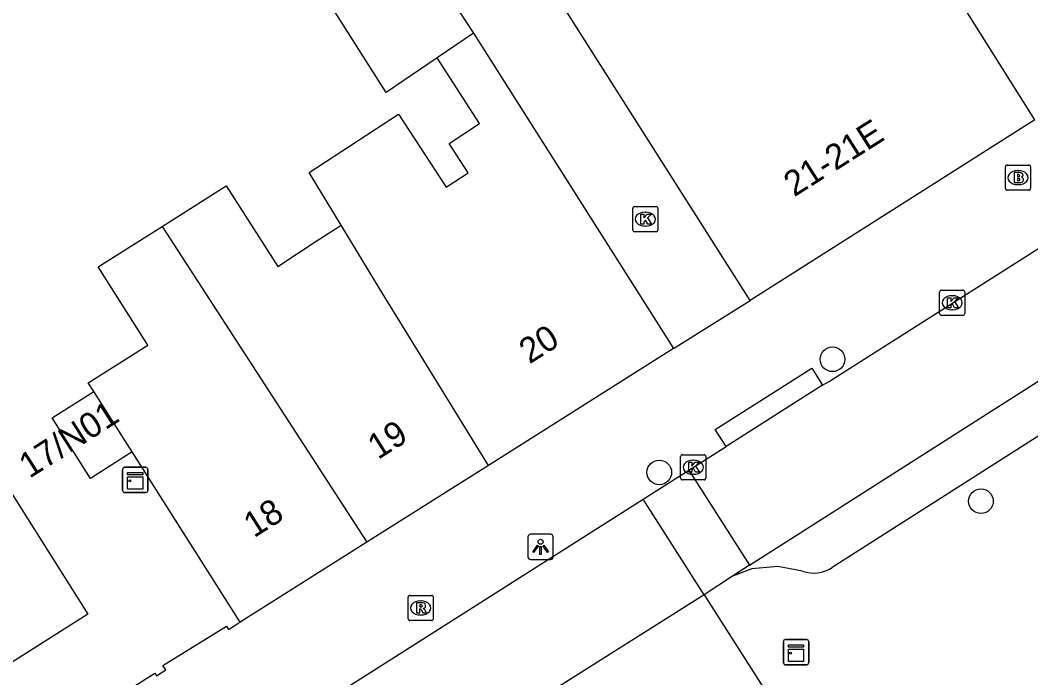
# Model space of a CAD drawing. Extents: x 160664 to 161506, y 382245 to 383288.
# Drawn here: x 160785.24 to 160825.35, y 383193.99 to 383220.1 of the extents above; entities that cross this region are included whole.
import ezdxf

# ---------------------------------------------------------------- set-up
doc = ezdxf.new("R2010")
doc.units = 0
for name, color, linetype in [('IMGEO_Boom', 7, 'Continuous'), ('IMGEO_Brandkraan', 7, 'Continuous'), ('IMGEO_Kast', 7, 'Continuous'), ('IMGEO_Kolk', 7, 'Continuous'), ('IMGEO_Lichtpunt', 7, 'Continuous'), ('IMGEO_Pand', 7, 'Continuous'), ('IMGEO_Pand_nummerreeks', 7, 'Continuous'), ('IMGEO_Parkeervlak_gesloten', 7, 'Continuous'), ('IMGEO_Parkeervlak_open', 7, 'Continuous'), ('IMGEO_Rijbaan_lokaal_gesloten', 7, 'Continuous'), ('IMGEO_Rijbaan_lokaal_open', 7, 'Continuous'), ('IMGEO_Rioolput', 7, 'Continuous'), ('IMGEO_Voetpad_open', 7, 'Continuous')]:
    doc.layers.add(name, color=color, linetype=linetype)

msp = doc.modelspace()

# ---------------------------------------------------------------- linework, layer by layer
at = {"layer": 'IMGEO_Boom'}
for centre in [(160817.481, 383206.633), (160810.605, 383202.143), (160823.371, 383201)]:
    msp.add_circle(centre, 0.489, dxfattribs=at)
at = {"layer": 'IMGEO_Brandkraan'}
for p, q in [((160824.417, 383214.348), (160825.269, 383214.348)), ((160824.342, 383213.422), (160824.342, 383214.274)), ((160824.83, 383214.128), (160824.855, 383214.128)), ((160825.343, 383214.274), (160825.343, 383213.422)), ((160824.853, 383213.568), (160824.828, 383213.568)), ((160825.269, 383213.348), (160824.417, 383213.348))]:
    msp.add_line(p, q, dxfattribs=at)
for points in [[(160824.417, 383214.348), (160825.269, 383214.348)], [(160824.342, 383213.422), (160824.342, 383214.274)], [(160824.69, 383214.048), (160824.69, 383213.648), (160824.903, 383213.648)], [(160824.921, 383214.048), (160824.69, 383214.048)], [(160824.869, 383213.967), (160824.815, 383213.967), (160824.815, 383213.891)], [(160825.343, 383214.274), (160825.343, 383213.422)], [(160824.815, 383213.891), (160824.868, 383213.891)], [(160824.877, 383213.815), (160824.815, 383213.815), (160824.815, 383213.734)], [(160824.815, 383213.734), (160824.877, 383213.734)], [(160825.269, 383213.348), (160824.417, 383213.348)]]:
    msp.add_lwpolyline(points, dxfattribs=at)
for centre, radius, start, end in [((160824.419, 383214.272), 0.0765, 91.552, 178.448), ((160824.419, 383214.272), 0.0765, 91.552, 178.448), ((160825.267, 383214.272), 0.0765, 1.552, 88.448), ((160825.267, 383214.272), 0.0765, 1.552, 88.448), ((160824.87, 383213.929), 0.0379, 267.8285, 90.9355), ((160824.925, 383213.903), 0.145, 59.4692, 91.5367), ((160824.95, 383213.95), 0.0922, 285.5137, 58.1501), ((160824.878, 383213.774), 0.0404, 269.8759, 90.5077), ((160824.909, 383213.899), 0.251, 268.6676, 293.5347), ((160824.955, 383213.758), 0.105, 301.3115, 78.989), ((160824.419, 383213.424), 0.0765, 181.552, 268.448), ((160824.419, 383213.424), 0.0765, 181.552, 268.448), ((160825.267, 383213.424), 0.0765, 271.552, 358.448), ((160825.267, 383213.424), 0.0765, 271.552, 358.448)]:
    msp.add_arc(centre, radius, start, end, dxfattribs=at)
for centre, major_axis, ratio, start_param, end_param in [((160824.829, 383213.848), (-0.387, 0.002), 0.722429, 4.712389, 7.853982), ((160824.854, 383213.848), (-0.39, 0.002), 0.717154, 1.570796, 4.712389)]:
    msp.add_ellipse(centre, major_axis=major_axis, ratio=ratio, start_param=start_param, end_param=end_param, dxfattribs=at)
at = {"layer": 'IMGEO_Kast'}
for p, q in [((160789.384, 383202.347), (160790.225, 383202.347)), ((160790.225, 383202.347), (160789.384, 383202.347)), ((160789.309, 383201.422), (160789.309, 383202.263)), ((160789.309, 383202.263), (160789.309, 383201.422)), ((160790.309, 383202.272), (160790.309, 383201.431)), ((160790.309, 383201.431), (160790.309, 383202.272)), ((160790.234, 383201.347), (160789.393, 383201.347)), ((160789.393, 383201.347), (160790.234, 383201.347)), ((160815.609, 383195.504), (160816.45, 383195.504)), ((160816.45, 383195.504), (160815.609, 383195.504)), ((160815.534, 383194.579), (160815.534, 383195.42)), ((160815.534, 383195.42), (160815.534, 383194.579)), ((160816.534, 383195.429), (160816.534, 383194.588)), ((160816.534, 383194.588), (160816.534, 383195.429)), ((160816.459, 383194.504), (160815.618, 383194.504)), ((160815.618, 383194.504), (160816.459, 383194.504))]:
    msp.add_line(p, q, dxfattribs=at)
for points in [[(160789.504, 383202.137), (160790.104, 383202.137), (160790.104, 383202.052), (160789.504, 383202.052), (160789.504, 383202.137)], [(160789.504, 383201.962), (160790.104, 383201.962), (160790.104, 383201.473), (160789.504, 383201.473), (160789.504, 383201.962)], [(160815.729, 383195.294), (160816.329, 383195.294), (160816.329, 383195.209), (160815.729, 383195.209), (160815.729, 383195.294)], [(160815.729, 383195.119), (160816.329, 383195.119), (160816.329, 383194.63), (160815.729, 383194.63), (160815.729, 383195.119)]]:
    msp.add_lwpolyline(points, dxfattribs=at)
for centre in [(160789.588, 383201.811), (160815.813, 383194.968)]:
    msp.add_circle(centre, 0.0377, dxfattribs=at)
for centre, start, end in [((160789.387, 383202.269), 92.4484, 184.2845), ((160789.387, 383202.269), 92.4484, 184.2845), ((160790.231, 383202.269), 2.4484, 94.2845), ((160790.231, 383202.269), 2.4484, 94.2845), ((160789.387, 383201.425), 182.4484, 274.2845), ((160789.387, 383201.425), 182.4484, 274.2845), ((160790.231, 383201.425), 272.4484, 4.2845), ((160790.231, 383201.425), 272.4484, 4.2845), ((160815.612, 383195.426), 92.4484, 184.2845), ((160815.612, 383195.426), 92.4484, 184.2845), ((160816.456, 383195.426), 2.4484, 94.2845), ((160816.456, 383195.426), 2.4484, 94.2845), ((160815.612, 383194.582), 182.4484, 274.2845), ((160815.612, 383194.582), 182.4484, 274.2845), ((160816.456, 383194.582), 272.4484, 4.2845), ((160816.456, 383194.582), 272.4484, 4.2845)]:
    msp.add_arc(centre, 0.0779, start, end, dxfattribs=at)
at = {"layer": 'IMGEO_Kolk'}
for p, q in [((160809.552, 383211.772), (160809.552, 383212.624)), ((160809.627, 383212.698), (160810.479, 383212.698)), ((160810.04, 383212.478), (160810.065, 383212.478)), ((160810.553, 383212.624), (160810.553, 383211.772)), ((160810.063, 383211.918), (160810.038, 383211.918)), ((160810.479, 383211.698), (160809.627, 383211.698)), ((160821.729, 383208.452), (160821.729, 383209.304)), ((160821.804, 383209.378), (160822.656, 383209.378)), ((160822.217, 383209.158), (160822.242, 383209.158)), ((160822.73, 383209.304), (160822.73, 383208.452)), ((160822.656, 383208.378), (160821.804, 383208.378)), ((160822.24, 383208.598), (160822.215, 383208.598)), ((160811.453, 383201.921), (160811.453, 383202.773)), ((160811.528, 383202.847), (160812.38, 383202.847)), ((160812.454, 383202.773), (160812.454, 383201.921)), ((160811.941, 383202.627), (160811.966, 383202.627)), ((160811.964, 383202.067), (160811.939, 383202.067)), ((160812.38, 383201.847), (160811.528, 383201.847))]:
    msp.add_line(p, q, dxfattribs=at)
for points in [[(160809.552, 383211.772), (160809.552, 383212.624)], [(160809.627, 383212.698), (160810.479, 383212.698)], [(160809.873, 383212.398), (160809.996, 383212.398), (160809.996, 383212.247), (160810.126, 383212.398), (160810.29, 383212.398), (160810.144, 383212.247), (160810.297, 383211.998), (160810.145, 383211.998), (160810.06, 383212.162), (160809.996, 383212.095), (160809.996, 383211.998), (160809.873, 383211.998), (160809.873, 383212.398)], [(160810.553, 383212.624), (160810.553, 383211.772)], [(160810.479, 383211.698), (160809.627, 383211.698)], [(160821.729, 383208.452), (160821.729, 383209.304)], [(160821.804, 383209.378), (160822.656, 383209.378)], [(160822.73, 383209.304), (160822.73, 383208.452)], [(160822.05, 383209.078), (160822.173, 383209.078), (160822.173, 383208.927), (160822.303, 383209.078), (160822.467, 383209.078), (160822.321, 383208.927), (160822.474, 383208.678), (160822.322, 383208.678), (160822.237, 383208.842), (160822.173, 383208.775), (160822.173, 383208.678), (160822.05, 383208.678), (160822.05, 383209.078)], [(160822.656, 383208.378), (160821.804, 383208.378)], [(160811.453, 383201.921), (160811.453, 383202.773)], [(160811.528, 383202.847), (160812.38, 383202.847)], [(160812.454, 383202.773), (160812.454, 383201.921)], [(160811.774, 383202.547), (160811.897, 383202.547), (160811.897, 383202.396), (160812.027, 383202.547), (160812.191, 383202.547), (160812.045, 383202.396), (160812.198, 383202.147), (160812.046, 383202.147), (160811.961, 383202.311), (160811.897, 383202.244), (160811.897, 383202.147), (160811.774, 383202.147), (160811.774, 383202.547)], [(160812.38, 383201.847), (160811.528, 383201.847)]]:
    msp.add_lwpolyline(points, dxfattribs=at)
for centre, start, end in [((160809.629, 383212.622), 91.552, 178.448), ((160809.629, 383212.622), 91.552, 178.448), ((160810.477, 383212.622), 1.552, 88.448), ((160810.477, 383212.622), 1.552, 88.448), ((160809.629, 383211.774), 181.552, 268.448), ((160809.629, 383211.774), 181.552, 268.448), ((160810.477, 383211.774), 271.552, 358.448), ((160810.477, 383211.774), 271.552, 358.448), ((160821.806, 383209.302), 91.552, 178.448), ((160821.806, 383209.302), 91.552, 178.448), ((160822.654, 383209.302), 1.552, 88.448), ((160822.654, 383209.302), 1.552, 88.448), ((160821.806, 383208.454), 181.552, 268.448), ((160821.806, 383208.454), 181.552, 268.448), ((160822.654, 383208.454), 271.552, 358.448), ((160822.654, 383208.454), 271.552, 358.448), ((160811.53, 383202.771), 91.552, 178.448), ((160811.53, 383202.771), 91.552, 178.448), ((160812.378, 383202.771), 1.552, 88.448), ((160812.378, 383202.771), 1.552, 88.448), ((160811.53, 383201.923), 181.552, 268.448), ((160811.53, 383201.923), 181.552, 268.448), ((160812.378, 383201.923), 271.552, 358.448), ((160812.378, 383201.923), 271.552, 358.448)]:
    msp.add_arc(centre, 0.0765, start, end, dxfattribs=at)
for centre, major_axis, ratio, start_param, end_param in [((160810.039, 383212.198), (-0.387, 0.002), 0.722429, 4.712389, 7.853982), ((160810.064, 383212.198), (-0.39, 0.002), 0.717154, 1.570796, 4.712389), ((160822.216, 383208.878), (-0.387, 0.002), 0.722429, 4.712389, 7.853982), ((160822.241, 383208.878), (-0.39, 0.002), 0.717154, 1.570796, 4.712389), ((160811.94, 383202.347), (-0.387, 0.002), 0.722429, 4.712389, 7.853982), ((160811.965, 383202.347), (-0.39, 0.002), 0.717154, 1.570796, 4.712389)]:
    msp.add_ellipse(centre, major_axis=major_axis, ratio=ratio, start_param=start_param, end_param=end_param, dxfattribs=at)
at = {"layer": 'IMGEO_Lichtpunt'}
for p, q in [((160805.395, 383199.59), (160805.395, 383198.783)), ((160805.395, 383199.59), (160805.395, 383198.783)), ((160806.297, 383199.685), (160805.489, 383199.685)), ((160806.297, 383199.685), (160805.489, 383199.685)), ((160806.391, 383198.783), (160806.391, 383199.59)), ((160806.391, 383198.783), (160806.391, 383199.59)), ((160805.489, 383198.689), (160806.297, 383198.689)), ((160805.489, 383198.689), (160806.297, 383198.689))]:
    msp.add_line(p, q, dxfattribs=at)
for points in [[(160805.769, 383199.254), (160805.808, 383199.226), (160805.62, 383198.964), (160805.582, 383198.991), (160805.769, 383199.254)], [(160805.871, 383199.206), (160805.918, 383199.206), (160805.918, 383198.884), (160805.871, 383198.884), (160805.871, 383199.206)], [(160805.981, 383199.226), (160806.019, 383199.253), (160806.206, 383198.991), (160806.167, 383198.963), (160805.981, 383199.226)]]:
    msp.add_lwpolyline(points, dxfattribs=at)
msp.add_circle((160805.894, 383199.388), 0.0994, dxfattribs=at)
for centre, start, end in [((160805.489, 383199.59), 90, 180), ((160805.489, 383199.59), 90, 180), ((160806.297, 383199.59), 0, 90), ((160806.297, 383199.59), 0, 90), ((160805.489, 383198.783), 180, 270), ((160805.489, 383198.783), 180, 270), ((160806.297, 383198.783), 270, 0), ((160806.297, 383198.783), 270, 360)]:
    msp.add_arc(centre, 0.0946, start, end, dxfattribs=at)
at = {"layer": 'IMGEO_Pand'}
for points in [[(160795.199, 383224.421), (160799.08, 383225.923), (160803.23, 383219.586)], [(160825.512, 383216.14), (160819.403, 383225.863)], [(160801.794, 383218.605), (160799.769, 383217.222), (160795.199, 383224.421)], [(160814.215, 383208.968), (160806.764, 383220.698)], [(160803.23, 383219.586), (160801.794, 383218.605)], [(160803.23, 383219.586), (160811.173, 383207.059)], [(160797.977, 383211.963), (160796.829, 383213.85), (160796.707, 383214.052), (160800.251, 383216.368), (160802.147, 383213.465), (160803.027, 383214.04), (160802.265, 383215.208), (160803.466, 383215.992), (160801.794, 383218.605)], [(160750.443, 383193.636), (160752.509, 383194.944), (160745.931, 383205.479), (160739.749, 383201.572), (160736.926, 383206.056), (160743.091, 383209.953), (160742.702, 383210.57), (160750.91, 383215.752), (160750.984, 383215.634), (160755.041, 383218.196), (160759.445, 383211.207), (160755.384, 383208.648), (160756.77, 383206.449), (160762.394, 383210.073), (160766.45, 383203.778), (160766.785, 383203.243), (160769.718, 383198.549), (160774.896, 383201.857), (160781.782, 383206.257), (160787.928, 383196.514), (160781.611, 383192.511)], [(160825.512, 383216.14), (160814.215, 383208.968)], [(160790.873, 383211.908), (160793.413, 383213.52), (160795.464, 383210.321), (160796.995, 383211.321), (160797.758, 383211.82), (160797.977, 383211.963)], [(160788.159, 383205.36), (160787.946, 383205.695), (160790.307, 383207.2), (160790.242, 383207.302), (160788.34, 383210.3), (160790.873, 383211.908)], [(160790.873, 383211.908), (160799.001, 383199.374)], [(160803.822, 383202.417), (160799.505, 383209.451), (160797.977, 383211.963)], [(160811.173, 383207.059), (160803.822, 383202.417)], [(160789.687, 383202.954), (160788.036, 383201.906), (160786.509, 383204.312), (160788.159, 383205.36)], [(160789.687, 383202.954), (160788.159, 383205.36)], [(160793.972, 383196.198), (160790.812, 383201.181), (160789.687, 383202.954)], [(160803.822, 383202.417), (160799.001, 383199.374)], [(160799.001, 383199.374), (160793.972, 383196.198)]]:
    msp.add_lwpolyline(points, dxfattribs=at)
at = {"layer": 'IMGEO_Parkeervlak_gesloten'}
for points in [[(160864.841, 383228.581), (160817.471, 383198.373)], [(160816.291, 383198.226), (160815.313, 383198.409), (160814.275, 383198.311), (160813.512, 383198.029)]]:
    msp.add_lwpolyline(points, dxfattribs=at)
msp.add_arc((160816.737, 383199.458), 1.31, 250.1196, 304.0826, dxfattribs=at)
at = {"layer": 'IMGEO_Parkeervlak_open'}
msp.add_lwpolyline([(160812.384, 383197.277), (160824.203, 383178.755)], dxfattribs=at)
at = {"layer": 'IMGEO_Rijbaan_lokaal_gesloten'}
for points in [[(160814.182, 383198.457), (160863.852, 383230.131), (160864.441, 383230.558), (160865.378, 383231.474), (160866.622, 383232.757), (160867.459, 383233.842)], [(160817.084, 383205.606), (160817.342, 383205.747), (160817.61, 383205.918), (160854.957, 383229.661)], [(160817.084, 383205.606), (160813.254, 383203.171)], [(160811.78, 383202.234), (160813.254, 383203.171)], [(160796.215, 383192.339), (160809.966, 383201.081)], [(160812.384, 383197.277), (160798.038, 383188.212)]]:
    msp.add_lwpolyline(points, dxfattribs=at)
at = {"layer": 'IMGEO_Rijbaan_lokaal_open'}
for points in [[(160809.966, 383201.081), (160811.78, 383202.234)], [(160811.78, 383202.234), (160814.182, 383198.457)], [(160812.384, 383197.277), (160809.966, 383201.081)], [(160814.182, 383198.457), (160813.512, 383198.029)], [(160813.512, 383198.029), (160812.384, 383197.277)]]:
    msp.add_lwpolyline(points, dxfattribs=at)
at = {"layer": 'IMGEO_Rioolput'}
for p, q in [((160800.637, 383196.335), (160800.637, 383197.187)), ((160800.712, 383197.261), (160801.564, 383197.261)), ((160801.638, 383197.187), (160801.638, 383196.335)), ((160801.125, 383197.041), (160801.15, 383197.041)), ((160801.148, 383196.481), (160801.123, 383196.481)), ((160801.564, 383196.261), (160800.712, 383196.261))]:
    msp.add_line(p, q, dxfattribs=at)
for points in [[(160800.637, 383196.335), (160800.637, 383197.187)], [(160800.712, 383197.261), (160801.564, 383197.261)], [(160801.638, 383197.187), (160801.638, 383196.335)], [(160801.226, 383196.959), (160800.974, 383196.961), (160800.974, 383196.561)], [(160800.974, 383196.561), (160801.098, 383196.561), (160801.098, 383196.723), (160801.109, 383196.723)], [(160801.152, 383196.88), (160801.098, 383196.88), (160801.098, 383196.799)], [(160801.098, 383196.799), (160801.15, 383196.799)], [(160801.156, 383196.694), (160801.227, 383196.561), (160801.367, 383196.561), (160801.302, 383196.687)], [(160801.564, 383196.261), (160800.712, 383196.261)]]:
    msp.add_lwpolyline(points, dxfattribs=at)
for centre, radius, start, end in [((160800.714, 383197.185), 0.0765, 91.552, 178.448), ((160800.714, 383197.185), 0.0765, 91.552, 178.448), ((160801.562, 383197.185), 0.0765, 1.552, 88.448), ((160801.562, 383197.185), 0.0765, 1.552, 88.448), ((160801.108, 383196.67), 0.0533, 26.0293, 88.6989), ((160801.134, 383196.988), 0.19, 274.7715, 282.9687), ((160801.158, 383196.784), 0.0964, 77.0061, 93.1865), ((160801.172, 383196.841), 0.0378, 276.6634, 79.6772), ((160801.225, 383196.849), 0.109, 350.3612, 89.416), ((160801.223, 383196.849), 0.112, 277.5842, 350.9817), ((160801.207, 383196.634), 0.108, 29.5134, 73.7905), ((160800.714, 383196.337), 0.0765, 181.552, 268.448), ((160800.714, 383196.337), 0.0765, 181.552, 268.448), ((160801.562, 383196.337), 0.0765, 271.552, 358.448), ((160801.562, 383196.337), 0.0765, 271.552, 358.448)]:
    msp.add_arc(centre, radius, start, end, dxfattribs=at)
for centre, major_axis, ratio, start_param, end_param in [((160801.124, 383196.761), (-0.387, 0.002), 0.722429, 4.712389, 7.853982), ((160801.149, 383196.761), (-0.39, 0.002), 0.717154, 1.570796, 4.712389)]:
    msp.add_ellipse(centre, major_axis=major_axis, ratio=ratio, start_param=start_param, end_param=end_param, dxfattribs=at)
at = {"layer": 'IMGEO_Voetpad_open'}
for points in [[(160811.173, 383207.059), (160814.215, 383208.968)], [(160813.254, 383203.171), (160812.828, 383203.848), (160816.658, 383206.283), (160817.084, 383205.606)], [(160787.728, 383192.359), (160790.588, 383194.169), (160790.653, 383194.068), (160791.019, 383194.303), (160790.91, 383194.473), (160793.433, 383196.036), (160793.515, 383195.909), (160793.875, 383196.14), (160793.972, 383196.198)]]:
    msp.add_lwpolyline(points, dxfattribs=at)

# ---------------------------------------------------------------- texts
at = {"layer": 'IMGEO_Pand_nummerreeks'}
for s, rotation, p in [('21-21E', 32.4098, (160815.96, 383213.061)), ('20', 32.269, (160805.455, 383206.428)), ('17/N01', 32.6309, (160785.613, 383201.885)), ('19', 32.269, (160799.444, 383202.633)), ('18', 32.269, (160794.521, 383199.526))]:
    msp.add_text(s, height=1, rotation=rotation, dxfattribs=at).set_placement(p)

doc.saveas('drawing.dxf')
